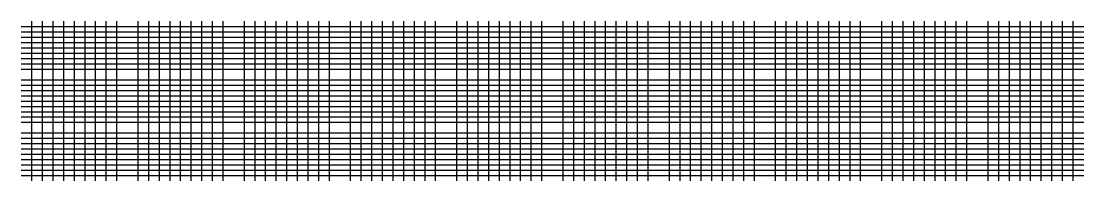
# Model space of a CAD drawing. Extents: x 2313580 to 2322968, y 282099 to 303247.
# Drawn here: x 2321968 to 2322968, y 299786 to 299936 of the extents above; entities that cross this region are included whole.
import ezdxf

# ---------------------------------------------------------------- set-up
doc = ezdxf.new("R2010")
doc.units = 0
doc.layers.add('DESIGN - SHEET - Light Grid', color=7, linetype='Continuous')

msp = doc.modelspace()

# ---------------------------------------------------------------- linework, layer by layer
at = {"layer": 'DESIGN - SHEET - Light Grid'}
for p, q in [((2321968.5, 299930.5), (2322968.5, 299930.5)), ((2321978.5, 299785.5), (2321978.5, 299935.5)), ((2321988.5, 299785.5), (2321988.5, 299935.5)), ((2321998.5, 299785.5), (2321998.5, 299935.5)), ((2322008.5, 299785.5), (2322008.5, 299935.5)), ((2322018.5, 299785.5), (2322018.5, 299935.5)), ((2322028.5, 299785.5), (2322028.5, 299935.5)), ((2322038.5, 299785.5), (2322038.5, 299935.5)), ((2322048.5, 299785.5), (2322048.5, 299935.5)), ((2322058.5, 299785.5), (2322058.5, 299935.5)), ((2322078.5, 299785.5), (2322078.5, 299935.5)), ((2322088.5, 299785.5), (2322088.5, 299935.5)), ((2322098.5, 299785.5), (2322098.5, 299935.5)), ((2322108.5, 299785.5), (2322108.5, 299935.5)), ((2322118.5, 299785.5), (2322118.5, 299935.5)), ((2322128.5, 299785.5), (2322128.5, 299935.5)), ((2322138.5, 299785.5), (2322138.5, 299935.5)), ((2322148.5, 299785.5), (2322148.5, 299935.5)), ((2322158.5, 299785.5), (2322158.5, 299935.5)), ((2322178.5, 299785.5), (2322178.5, 299935.5)), ((2322188.5, 299785.5), (2322188.5, 299935.5)), ((2322198.5, 299785.5), (2322198.5, 299935.5)), ((2322208.5, 299785.5), (2322208.5, 299935.5)), ((2322218.5, 299785.5), (2322218.5, 299935.5)), ((2322228.5, 299785.5), (2322228.5, 299935.5)), ((2322238.5, 299785.5), (2322238.5, 299935.5)), ((2322248.5, 299785.5), (2322248.5, 299935.5)), ((2322258.5, 299785.5), (2322258.5, 299935.5)), ((2322278.5, 299785.5), (2322278.5, 299935.5)), ((2322288.5, 299785.5), (2322288.5, 299935.5)), ((2322298.5, 299785.5), (2322298.5, 299935.5)), ((2322308.5, 299785.5), (2322308.5, 299935.5)), ((2322318.5, 299785.5), (2322318.5, 299935.5)), ((2322328.5, 299785.5), (2322328.5, 299935.5)), ((2322338.5, 299785.5), (2322338.5, 299935.5)), ((2322348.5, 299785.5), (2322348.5, 299935.5)), ((2322358.5, 299785.5), (2322358.5, 299935.5)), ((2322378.5, 299785.5), (2322378.5, 299935.5)), ((2322388.5, 299785.5), (2322388.5, 299935.5)), ((2322398.5, 299785.5), (2322398.5, 299935.5)), ((2322408.5, 299785.5), (2322408.5, 299935.5)), ((2322418.5, 299785.5), (2322418.5, 299935.5)), ((2322428.5, 299785.5), (2322428.5, 299935.5)), ((2322438.5, 299785.5), (2322438.5, 299935.5)), ((2322448.5, 299785.5), (2322448.5, 299935.5)), ((2322458.5, 299785.5), (2322458.5, 299935.5)), ((2322478.5, 299785.5), (2322478.5, 299935.5)), ((2322488.5, 299785.5), (2322488.5, 299935.5)), ((2322498.5, 299785.5), (2322498.5, 299935.5)), ((2322508.5, 299785.5), (2322508.5, 299935.5)), ((2322518.5, 299785.5), (2322518.5, 299935.5)), ((2322528.5, 299785.5), (2322528.5, 299935.5)), ((2322538.5, 299785.5), (2322538.5, 299935.5)), ((2322548.5, 299785.5), (2322548.5, 299935.5)), ((2322558.5, 299785.5), (2322558.5, 299935.5)), ((2322578.5, 299785.5), (2322578.5, 299935.5)), ((2322588.5, 299785.5), (2322588.5, 299935.5)), ((2322598.5, 299785.5), (2322598.5, 299935.5)), ((2322608.5, 299785.5), (2322608.5, 299935.5)), ((2322618.5, 299785.5), (2322618.5, 299935.5)), ((2322628.5, 299785.5), (2322628.5, 299935.5)), ((2322638.5, 299785.5), (2322638.5, 299935.5)), ((2322648.5, 299785.5), (2322648.5, 299935.5)), ((2322658.5, 299785.5), (2322658.5, 299935.5)), ((2322678.5, 299785.5), (2322678.5, 299935.5)), ((2322688.5, 299785.5), (2322688.5, 299935.5)), ((2322698.5, 299785.5), (2322698.5, 299935.5)), ((2322708.5, 299785.5), (2322708.5, 299935.5)), ((2322718.5, 299785.5), (2322718.5, 299935.5)), ((2322728.5, 299785.5), (2322728.5, 299935.5)), ((2322738.5, 299785.5), (2322738.5, 299935.5)), ((2322748.5, 299785.5), (2322748.5, 299935.5)), ((2322758.5, 299785.5), (2322758.5, 299935.5)), ((2322778.5, 299785.5), (2322778.5, 299935.5)), ((2322788.5, 299785.5), (2322788.5, 299935.5)), ((2322798.5, 299785.5), (2322798.5, 299935.5)), ((2322808.5, 299785.5), (2322808.5, 299935.5)), ((2322818.5, 299785.5), (2322818.5, 299935.5)), ((2322828.5, 299785.5), (2322828.5, 299935.5)), ((2322838.5, 299785.5), (2322838.5, 299935.5)), ((2322848.5, 299785.5), (2322848.5, 299935.5)), ((2322858.5, 299785.5), (2322858.5, 299935.5)), ((2322878.5, 299785.5), (2322878.5, 299935.5)), ((2322888.5, 299785.5), (2322888.5, 299935.5)), ((2322898.5, 299785.5), (2322898.5, 299935.5)), ((2322908.5, 299785.5), (2322908.5, 299935.5)), ((2322918.5, 299785.5), (2322918.5, 299935.5)), ((2322928.5, 299785.5), (2322928.5, 299935.5)), ((2322938.5, 299785.5), (2322938.5, 299935.5)), ((2322948.5, 299785.5), (2322948.5, 299935.5)), ((2322958.5, 299785.5), (2322958.5, 299935.5)), ((2321968.5, 299925.5), (2322968.5, 299925.5)), ((2321968.5, 299920.5), (2322968.5, 299920.5)), ((2321968.5, 299915.5), (2322968.5, 299915.5)), ((2321968.5, 299910.5), (2322968.5, 299910.5)), ((2321968.5, 299905.5), (2322968.5, 299905.5)), ((2321968.5, 299900.5), (2322968.5, 299900.5)), ((2321968.5, 299895.5), (2322968.5, 299895.5)), ((2321968.5, 299890.5), (2322968.5, 299890.5)), ((2321968.5, 299880.5), (2322968.5, 299880.5)), ((2321968.5, 299875.5), (2322968.5, 299875.5)), ((2321968.5, 299870.5), (2322968.5, 299870.5)), ((2321968.5, 299865.5), (2322968.5, 299865.5)), ((2321968.5, 299860.5), (2322968.5, 299860.5)), ((2321968.5, 299855.5), (2322968.5, 299855.5)), ((2321968.5, 299850.5), (2322968.5, 299850.5)), ((2321968.5, 299845.5), (2322968.5, 299845.5)), ((2321968.5, 299840.5), (2322968.5, 299840.5)), ((2321968.5, 299830.5), (2322968.5, 299830.5)), ((2321968.5, 299825.5), (2322968.5, 299825.5)), ((2321968.5, 299820.5), (2322968.5, 299820.5)), ((2321968.5, 299815.5), (2322968.5, 299815.5)), ((2321968.5, 299810.5), (2322968.5, 299810.5)), ((2321968.5, 299805.5), (2322968.5, 299805.5)), ((2321968.5, 299800.5), (2322968.5, 299800.5)), ((2321968.5, 299795.5), (2322968.5, 299795.5)), ((2321968.5, 299790.5), (2322968.5, 299790.5))]:
    msp.add_line(p, q, dxfattribs=at)

doc.saveas('drawing.dxf')
